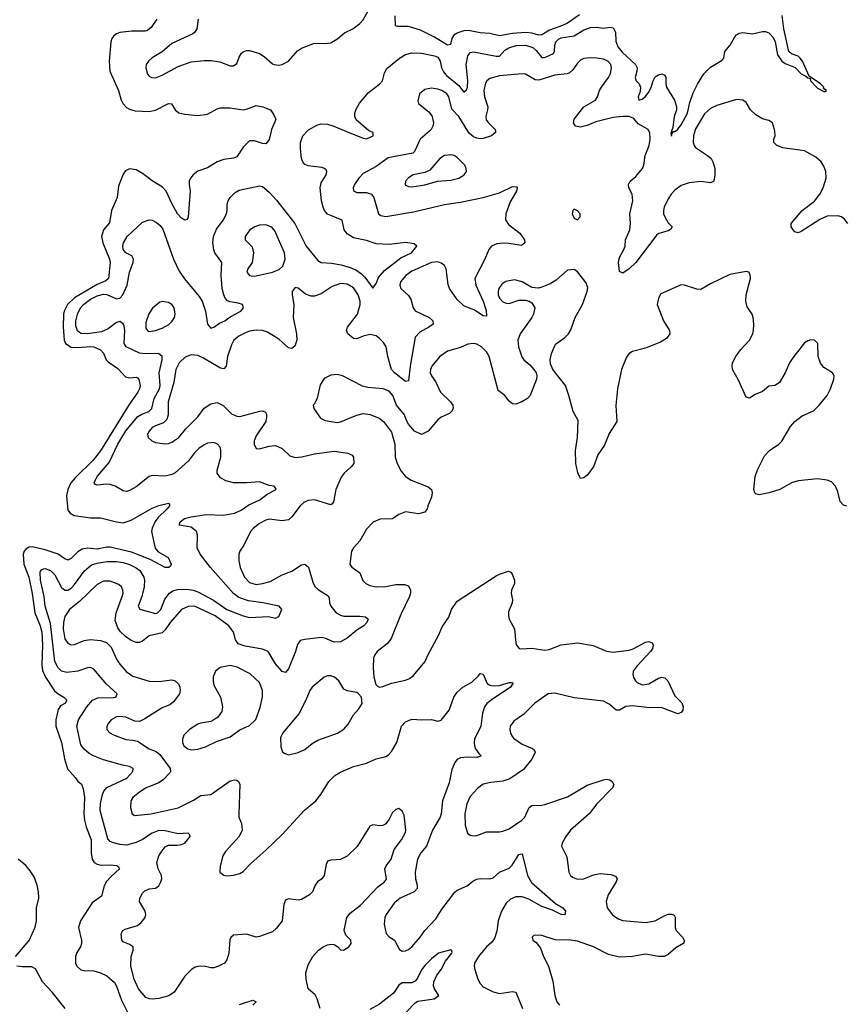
# Model space of a CAD drawing. Header units: inches. Extents: x 1603819 to 1745079, y 385938 to 533966.
# Tile 428 of 561: x 1704133 to 1709227, y 474616 to 480686. Entities that reach past the tile are written whole.
import ezdxf

# ---------------------------------------------------------------- set-up
doc = ezdxf.new("R2010")
doc.units = ezdxf.units.IN
doc.header["$MEASUREMENT"] = 0
doc.layers.add('B7407', color=7, linetype='Continuous')
doc.layers.add('B7408', color=7, linetype='Continuous')

msp = doc.modelspace()

# ---------------------------------------------------------------- linework, layer by layer
at = {"layer": 'B7407', "color": 5}
for points, elevation in [([(1705682.1, 480000), (1705670, 479948), (1705650, 479922), (1705630, 479922.7), (1705580.5, 479940.5), (1705550, 479940.5), (1705510, 479900.5), (1705470, 479841.7), (1705450, 479832.9), (1705390, 479824), (1705350, 479809.8), (1705290, 479773.6), (1705230, 479752.5), (1705200.8, 479730), (1705185.4, 479710), (1705177.8, 479690), (1705176.5, 479670), (1705183.6, 479630), (1705171.7, 479468.3), (1705164.9, 479455.1), (1705150.6, 479449.4), (1705130, 479463.5), (1705106.2, 479490), (1705070, 479553), (1705034.4, 479630), (1705013.2, 479653.2), (1704950, 479692.9), (1704890, 479738), (1704850, 479760.4), (1704810, 479767.8), (1704784.4, 479755.6), (1704770, 479733.2), (1704740.9, 479659.1), (1704734.3, 479590), (1704697.6, 479510), (1704686.2, 479433.8), (1704649.4, 479390), (1704635.8, 479350), (1704644, 479310), (1704686.5, 479210), (1704690.5, 479190), (1704679.8, 479090), (1704663.3, 479076.7), (1704610, 479053.8), (1704469.4, 478970.6), (1704427.6, 478930), (1704406, 478890), (1704401.9, 478870), (1704400.6, 478790), (1704406.9, 478710), (1704415.1, 478690), (1704450, 478667.7), (1704490, 478664.5), (1704570, 478672.3), (1704590, 478669), (1704630.6, 478650.6), (1704650, 478630.3), (1704666, 478590), (1704677.3, 478577.3), (1704736.6, 478536.6), (1704785.2, 478485.2), (1704810, 478477.7), (1704850, 478482.3), (1704858.2, 478478.2), (1704867.9, 478467.9), (1704874.2, 478430), (1704871.1, 478410), (1704860.8, 478390), (1704806.3, 478313.7), (1704630, 478027.4), (1704585.8, 477970), (1704475.9, 477864.1), (1704446.8, 477830), (1704429.4, 477790.6), (1704421.2, 477750), (1704430, 477661.6), (1704442.9, 477642.8), (1704469, 477629), (1704570, 477615.5), (1704630, 477614.8), (1704730, 477589.4), (1704770, 477585), (1704819, 477601), (1704950, 477674), (1704990, 477690.2), (1705050, 477704.7), (1705056.8, 477696.8), (1705055.5, 477690), (1705041.3, 477670), (1704984.3, 477615.7), (1704967, 477593), (1704948.1, 477551.9), (1704945.8, 477530), (1704968.6, 477428.6), (1704985.8, 477405.8), (1705048.4, 477370), (1705066.4, 477330), (1705063, 477317), (1705051.6, 477308.4), (1705028.7, 477308.7), (1704937.7, 477357.7), (1704822.5, 477402.5), (1704690, 477433.7), (1704670, 477434.1), (1704610, 477422.8), (1704550, 477427), (1704518.1, 477421.9), (1704490, 477405.2), (1704450, 477365), (1704430, 477353.8), (1704410, 477362.2), (1704370, 477391.7), (1704290, 477417.3), (1704210, 477435.5), (1704190, 477433.9), (1704170, 477422.8), (1704160.2, 477410), (1704153.9, 477390), (1704158.9, 477330), (1704188.6, 477250), (1704210, 477148.5), (1704226.3, 477030), (1704258.2, 476950), (1704268.8, 476910), (1704273.4, 476830), (1704268.6, 476710), (1704273.9, 476673.9), (1704291.7, 476631.7), (1704348, 476548), (1704370, 476529.1), (1704405.5, 476510), (1704423, 476490), (1704410.4, 476470), (1704384.5, 476455.6), (1704370, 476432.3), (1704355.3, 476370), (1704354.6, 476330), (1704390.8, 476230), (1704408.3, 476128.3), (1704426.6, 476066.6), (1704474.8, 476014.8), (1704490, 475990.7), (1704512.9, 475972.9), (1704523.7, 475943.7), (1704531.3, 475891.3), (1704527.3, 475790), (1704531, 475751), (1704541.6, 475710), (1704573.5, 475630), (1704572.9, 475550), (1704578.9, 475510), (1704590.8, 475490.8), (1704610, 475479.7), (1704634, 475474), (1704690, 475475.8), (1704731, 475471), (1704742.4, 475462.4), (1704748.2, 475450), (1704696.3, 475403.7), (1704668.2, 475371.8), (1704653.5, 475346.5), (1704637.8, 475282.2), (1704578.6, 475241.4), (1704507.2, 475130), (1704495.3, 475090), (1704512.6, 475010), (1704512.8, 474990), (1704507.2, 474970), (1704484.4, 474935.6), (1704476, 474910), (1704476.8, 474870), (1704485.2, 474850), (1704510, 474828.4), (1704530, 474823.5), (1704590, 474821.5), (1704630.6, 474810), (1704670, 474790.3), (1704715.9, 474750), (1704730, 474728.2), (1704760.9, 474640.9), (1704815.3, 474530)], 220), ([(1705984.6, 474590), (1705965.5, 474650), (1705953.1, 474673.1), (1705910, 474710.6), (1705898.5, 474770), (1705897.2, 474810), (1705910, 474859.8), (1705939.4, 474910), (1705973.4, 474950), (1706002.7, 474970), (1706030, 474981.6), (1706050, 474986.5), (1706070, 474984.1), (1706093.5, 474970), (1706110, 474951.1), (1706128.7, 474948.7), (1706162.3, 474970), (1706175.6, 474990), (1706173.7, 475010), (1706142.7, 475042.7), (1706132.5, 475070), (1706149.3, 475150.7), (1706170, 475176.8), (1706232.5, 475227.5), (1706339.7, 475340.3), (1706380.2, 475370), (1706392.7, 475387.3), (1706383.7, 475450), (1706390.6, 475469.4), (1706421.2, 475510), (1706440.5, 475570), (1706486.4, 475630), (1706510, 475675.3), (1706511.9, 475690), (1706501.6, 475781.6), (1706490, 475806), (1706470, 475822), (1706450, 475816), (1706430, 475797.3), (1706410, 475756.3), (1706390, 475728), (1706370, 475718), (1706350, 475715.5), (1706310, 475721.3), (1706290, 475714.9), (1706212.1, 475587.9), (1706150.9, 475529.1), (1706110, 475508.7), (1706050, 475504.4), (1706030, 475497.3), (1706022, 475478), (1706009.7, 475410), (1705995.6, 475390), (1705968.3, 475370), (1705954, 475350), (1705937.7, 475310), (1705919.7, 475290), (1705870, 475260.9), (1705850, 475257.4), (1705790, 475266.4), (1705770, 475258), (1705759.7, 475230), (1705749.8, 475130), (1705716, 475084), (1705690, 475061.7), (1705610, 475033.4), (1705590, 475030.3), (1705530, 475047.4), (1705450, 475042), (1705433.1, 475026.9), (1705427.2, 475012.8), (1705422.2, 474930), (1705410, 474890.7), (1705394, 474870), (1705357.2, 474850), (1705330, 474841.3), (1705310, 474840.3), (1705270, 474850.3), (1705230, 474847.9), (1705210, 474841.5), (1705190, 474828.9), (1705151, 474790), (1705085.4, 474690), (1705052.1, 474667.9), (1704990, 474650.3), (1704950, 474646.3), (1704930, 474649), (1704910, 474658.3), (1704865.8, 474710), (1704838.3, 474770), (1704817.7, 474850), (1704818.9, 474910), (1704832.6, 474950), (1704831.6, 474970), (1704810, 474984.6), (1704770, 475001), (1704762.8, 475010), (1704758.8, 475050), (1704767.3, 475070), (1704782, 475078), (1704857.9, 475102.1), (1704880.3, 475119.7), (1704905.8, 475150), (1704909.2, 475170), (1704905.8, 475190), (1704870.5, 475250), (1704873, 475270), (1704890, 475301.2), (1704904.4, 475315.6), (1704930, 475327.3), (1704970, 475331.1), (1704990, 475346), (1705003.2, 475370), (1705008.4, 475390), (1705007.3, 475410), (1704985.4, 475450), (1704977.3, 475490), (1704989.5, 475530), (1705010, 475562), (1705030, 475586.8), (1705050, 475595.9), (1705103, 475597), (1705130, 475601.1), (1705150, 475609.7), (1705183.8, 475650), (1705181.4, 475661.4), (1705171.3, 475671.3), (1705110, 475665.7), (1705030, 475685.6), (1704990, 475686.2), (1704948.3, 475671.7), (1704890, 475632.5), (1704850, 475613), (1704790, 475596.3), (1704750, 475600.2), (1704710, 475610.2), (1704690, 475619.7), (1704675.8, 475635.8), (1704628, 475810), (1704630, 475852.7), (1704642.9, 475910), (1704651.5, 475930), (1704670, 475951.3), (1704792.6, 476010), (1704830.2, 476050), (1704831.8, 476070), (1704810, 476081.6), (1704765.5, 476090), (1704650, 476123.9), (1704586.8, 476146.8), (1704561.5, 476161.5), (1704529.2, 476189.2), (1704510, 476214.9), (1704485.5, 476330), (1704495.2, 476370), (1704546, 476450), (1704581, 476490), (1704614.3, 476505.7), (1704713.3, 476506.7), (1704724.9, 476510), (1704732.4, 476530), (1704668.6, 476588.6), (1704590, 476681.5), (1704570, 476691.9), (1704550, 476690.9), (1704490, 476668.8), (1704422.1, 476662.1), (1704390, 476668.6), (1704369, 476690), (1704349.2, 476730), (1704322.8, 476962.8), (1704290.6, 477070), (1704283.7, 477130), (1704261.6, 477230), (1704259.4, 477280.6), (1704265.3, 477294.7), (1704279.5, 477300.5), (1704290, 477302), (1704322.6, 477290), (1704350, 477262.7), (1704390, 477184.6), (1704410, 477169.3), (1704430, 477169.4), (1704450, 477182.1), (1704470, 477204.5), (1704531.3, 477288.7), (1704575.5, 477324.5), (1704610, 477336.2), (1704670, 477345.4), (1704730, 477345.1), (1704770, 477339.1), (1704810, 477326.5), (1704850, 477306.7), (1704872.4, 477290), (1704897.6, 477250), (1704902.6, 477230), (1704898.9, 477190), (1704885.5, 477130), (1704862, 477070), (1704872.9, 477052.9), (1704970, 477025.4), (1704982.4, 477030), (1705001.6, 477050), (1705026.6, 477113.4), (1705055, 477150), (1705075.7, 477164.3), (1705106.1, 477173.9), (1705164.7, 477175.3), (1705201.3, 477170), (1705230, 477159.5), (1705327, 477107), (1705410, 477050), (1705510, 477010.7), (1705550, 477000.9), (1705666.7, 477006.7), (1705710, 476995.6), (1705730, 477006), (1705747.3, 477050), (1705731.3, 477070), (1705631.2, 477091.2), (1705543.1, 477103.1), (1705483.2, 477123.2), (1705450, 477148.7), (1705308.9, 477308.9), (1705245.8, 477390), (1705226.5, 477430), (1705229.1, 477509.1), (1705221.7, 477530), (1705190, 477558), (1705116, 477570), (1705122.4, 477590), (1705148.5, 477610), (1705190, 477621.8), (1705284.3, 477635.7), (1705388.3, 477631.7), (1705455.7, 477644.3), (1705497.6, 477662.4), (1705544.4, 477695.6), (1705613.2, 477726.8), (1705658.7, 477761.3), (1705710, 477787.6), (1705712.7, 477792.7), (1705702, 477810), (1705670, 477813.4), (1705610, 477838), (1705530, 477831.2), (1705450, 477831.1), (1705403.8, 477843.8), (1705370, 477862.6), (1705350.3, 477890), (1705349.1, 477909.1), (1705372.4, 477990), (1705373.1, 478033.1), (1705367.4, 478050), (1705352.4, 478070), (1705330, 478079.7), (1705290, 478074.6), (1705270, 478066), (1705237.5, 478042.5), (1705210, 478015.5), (1705172.5, 477967.5), (1705090, 477893.1), (1705070, 477882.7), (1705030, 477872.6), (1704950, 477876.5), (1704930, 477870.2), (1704850, 477806.3), (1704810, 477782.7), (1704790, 477778.3), (1704770, 477781.1), (1704722, 477810), (1704690, 477820.9), (1704670, 477823.1), (1704610, 477817.1), (1704600.7, 477820.7), (1704590.7, 477830), (1704598.9, 477850), (1704610.3, 477870), (1704684.8, 477955.2), (1704736.7, 478070), (1704787.7, 478152.3), (1704860.3, 478239.7), (1704885.1, 478254.9), (1704929, 478271), (1704946.2, 478290), (1704962.2, 478350), (1704993.4, 478410), (1704998.3, 478430), (1704992.8, 478510), (1705011.3, 478590), (1705011, 478610), (1704987.6, 478627.6), (1704905.3, 478625.3), (1704870.6, 478630.6), (1704788.9, 478668.9), (1704775.8, 478690), (1704781, 478770), (1704776.5, 478796.5), (1704770, 478812.2), (1704750, 478824.6), (1704730, 478818.5), (1704678.8, 478781.2), (1704637.2, 478762.8), (1704550, 478750.1), (1704510, 478750.9), (1704489, 478769), (1704479.4, 478799.4), (1704479, 478830), (1704489.1, 478870.9), (1704508.2, 478910), (1704526.5, 478930), (1704570, 478962.9), (1704610, 478984.3), (1704650, 478993.9), (1704670, 478991.1), (1704730, 478964.4), (1704750, 478969.8), (1704769.2, 478990.8), (1704794.5, 479050), (1704808.5, 479130), (1704832, 479190), (1704834.2, 479210), (1704823.6, 479230), (1704786.7, 479250), (1704770, 479268.9), (1704767.5, 479290), (1704772.2, 479310), (1704796, 479350), (1704890, 479438.5), (1704930, 479453), (1704950, 479449.7), (1704975.8, 479435.8), (1704997.7, 479417.7), (1705014.7, 479394.7), (1705081, 479210), (1705116.5, 479136.5), (1705149.4, 479089.4), (1705239.3, 478979.3), (1705257.7, 478950), (1705277, 478890), (1705289.8, 478810), (1705310, 478784.2), (1705330, 478789.7), (1705364.3, 478815.7), (1705397, 478830), (1705430, 478854.8), (1705496.5, 478890), (1705512.7, 478910), (1705505.5, 478930), (1705479.4, 478939.4), (1705430, 478946.5), (1705414, 478954), (1705399.7, 478970), (1705391.6, 478990), (1705381.4, 479030), (1705373.7, 479110), (1705377.8, 479190), (1705335.2, 479250), (1705328.5, 479268.5), (1705323.9, 479310), (1705327.3, 479350), (1705345.8, 479394.2), (1705387.7, 479450), (1705407.6, 479490), (1705412.2, 479512.2), (1705411.7, 479550), (1705417, 479570), (1705430.4, 479590), (1705460, 479620), (1705485.2, 479634.8), (1705610, 479662.3), (1705630, 479657.6), (1705670, 479623.8), (1705714.7, 479574.7), (1705829.2, 479430), (1705897.8, 479290), (1705970, 479201.3), (1705990, 479189.7), (1706054.8, 479185.2), (1706114.7, 479174.7), (1706170, 479158.5), (1706203.4, 479143.4), (1706239.7, 479119.7), (1706259.8, 479099.8), (1706310, 479032), (1706330, 479059.3), (1706343.6, 479096.4), (1706380.2, 479139.8), (1706482.3, 479217.7), (1706548.4, 479250), (1706581, 479290), (1706564, 479304), (1706512.9, 479312.9), (1706410, 479299.6), (1706330, 479304.7), (1706270, 479324.2), (1706190, 479341.4), (1706150, 479367.1), (1706133.2, 479390), (1706119.3, 479450), (1706030, 479488.3), (1706011, 479510), (1706002.1, 479530), (1705992.5, 479570), (1705984.1, 479650), (1705990, 479679.6), (1706021, 479730), (1706026, 479750), (1706020.7, 479760.7), (1706012.2, 479770), (1705995.8, 479775.8), (1705910, 479785.5), (1705890, 479794), (1705877.2, 479810), (1705869.4, 479830), (1705862.7, 479890), (1705863.9, 479930), (1705878.5, 479970), (1705904.9, 480000)], 240), ([(1706657.8, 480000), (1706601.5, 479950), (1706566.4, 479873.6), (1706555.8, 479864.2), (1706404.3, 479835.7), (1706330, 479781.8), (1706250, 479738.9), (1706223.1, 479710), (1706196.5, 479670), (1706189, 479650), (1706190.4, 479630.4), (1706210, 479621.5), (1706270, 479621.7), (1706302, 479610), (1706315.2, 479590), (1706344.2, 479490), (1706359.2, 479479.2), (1706390, 479473.8), (1706558.9, 479501.1), (1706750, 479546), (1706850, 479561.5), (1706989, 479591), (1707090, 479618.5), (1707170, 479657.4), (1707195.4, 479655.4), (1707199.3, 479650), (1707194.6, 479630), (1707156.4, 479563.6), (1707129, 479490), (1707127.6, 479452.4), (1707144.6, 479424.6), (1707214.6, 479370), (1707243.1, 479330), (1707246, 479310), (1707226.4, 479293.6), (1707146.9, 479306.9), (1707110, 479309.3), (1707074.5, 479305.5), (1707039.6, 479290), (1707023.2, 479270), (1706998.8, 479210), (1706938, 479090), (1706943.3, 479050), (1706988.8, 478950), (1707007.3, 478892.7), (1707010, 478858), (1706990, 478859.8), (1706935.5, 478895.5), (1706870, 478922.9), (1706830, 478961), (1706781.7, 479030), (1706773.9, 479054), (1706761.4, 479150), (1706750.6, 479170), (1706730, 479185.6), (1706710, 479193), (1706670, 479189.3), (1706550, 479135.7), (1706513, 479110), (1706480.7, 479070), (1706476.1, 479050), (1706482.3, 479030), (1706530, 478986.7), (1706542.6, 478962.6), (1706557.3, 478910), (1706570.9, 478890.9), (1706657, 478850), (1706679.5, 478830), (1706680.3, 478810), (1706654.4, 478790), (1706599.8, 478760.2), (1706571.1, 478730), (1706539.8, 478550), (1706530, 478459), (1706510, 478455.4), (1706441.8, 478510), (1706424.8, 478530), (1706401.7, 478610), (1706390.6, 478670), (1706375.1, 478695.1), (1706350, 478720.9), (1706330, 478736.4), (1706290, 478744.6), (1706250, 478735.5), (1706210, 478719.1), (1706190, 478721.1), (1706155.8, 478750), (1706147.2, 478770), (1706152.4, 478790), (1706214, 478870), (1706230.5, 478930), (1706231.1, 478950), (1706219.6, 478990), (1706190, 479034.1), (1706150, 479056.6), (1706110, 479059.6), (1706058.4, 479041.6), (1705990, 478996.8), (1705950, 478981.8), (1705930, 478981.5), (1705895, 478995.1), (1705850, 479031.8), (1705830, 479035.1), (1705813, 479010), (1705812.7, 478990), (1705821.5, 478930), (1705817.8, 478850), (1705839.7, 478750), (1705839.8, 478710), (1705827.5, 478672.5), (1705810, 478659.1), (1705790, 478663.1), (1705730, 478716.3), (1705659.4, 478759.4), (1705630, 478771.1), (1705590, 478772.6), (1705550, 478766.1), (1705523.9, 478756.1), (1705484, 478736), (1705452.2, 478710), (1705437.4, 478682.6), (1705414, 478610), (1705405.3, 478550), (1705390, 478533.3), (1705370, 478538.5), (1705261.8, 478601.8), (1705230, 478615), (1705190, 478620.2), (1705153.5, 478606.5), (1705115, 478570), (1705094, 478530), (1705083.3, 478450), (1705047.9, 478330), (1705047.5, 478250), (1705038.8, 478221.2), (1705019.1, 478200.9), (1704970, 478183.1), (1704950, 478171.1), (1704930.5, 478150), (1704920.7, 478130), (1704924, 478110), (1704947.3, 478090), (1704970, 478080.3), (1705030, 478071.7), (1705050, 478073.4), (1705070, 478081.7), (1705112.6, 478110), (1705156.5, 478163.5), (1705230, 478237), (1705270, 478291.6), (1705310, 478318.5), (1705350, 478325.2), (1705387.5, 478307.5), (1705437.1, 478257.1), (1705470, 478241.2), (1705490, 478239.7), (1705612.8, 478272.8), (1705630, 478274.6), (1705647.1, 478267.1), (1705653.6, 478253.6), (1705654.8, 478234.8), (1705648.9, 478210), (1705590, 478121.6), (1705577.3, 478090), (1705577.4, 478070), (1705590, 478043.1), (1705610, 478039.6), (1705670, 478057.8), (1705710, 478060.2), (1705750, 478041.7), (1705798.2, 477998.2), (1705830, 477987.6), (1705872, 477992), (1705950, 478010.2), (1706070, 478026.6), (1706154.7, 478014.7), (1706181.6, 478001.6), (1706190.3, 477990), (1706191.5, 477950), (1706176.5, 477930), (1706132.8, 477890), (1706114.8, 477865.2), (1706080.2, 477790), (1706066.9, 477713.1), (1706059.4, 477700.6), (1706050, 477694.7), (1705950, 477726.6), (1705910, 477722.5), (1705884.9, 477710), (1705862, 477690), (1705810, 477621.3), (1705790, 477603.1), (1705750, 477596.2), (1705670, 477605.8), (1705650, 477600.3), (1705610, 477579.3), (1705571.4, 477550), (1705554.2, 477530), (1705514.2, 477445.8), (1705490.3, 477410), (1705483.1, 477390), (1705482.8, 477350), (1705492, 477308), (1705517.2, 477250), (1705550, 477216.9), (1705590, 477203.7), (1705630, 477209.5), (1705676.7, 477223.3), (1705750, 477263.2), (1705810, 477285.5), (1705870, 477324.9), (1705890, 477328.4), (1705911.8, 477310), (1705938.8, 477218.8), (1705951.5, 477191.5), (1705972.6, 477172.6), (1706034.2, 477134.2), (1706040, 477120), (1706042.3, 477090), (1706051, 477070), (1706084.1, 477030), (1706110, 477014.1), (1706130, 477008.8), (1706228.9, 477008.9), (1706264.4, 477004.4), (1706280.5, 476990), (1706272.4, 476970), (1706254.4, 476950), (1706210, 476922.6), (1706150, 476872.1), (1706110, 476851), (1706070, 476848.9), (1706014, 476874), (1705990, 476877.5), (1705890, 476865.6), (1705862.3, 476857.7), (1705845.4, 476834.6), (1705833, 476790), (1705790, 476684.5), (1705770, 476661.3), (1705750, 476668), (1705710, 476714.8), (1705663.1, 476790), (1705630, 476806), (1705522.8, 476822.8), (1705478.8, 476838.8), (1705462.6, 476862.6), (1705449.8, 476910), (1705421.1, 476950), (1705337.6, 477010), (1705210, 477071.1), (1705170, 477069), (1705130, 477049.8), (1705060.7, 476970), (1705030, 476925.2), (1705010, 476906.8), (1704930, 476887.2), (1704890, 476854.2), (1704870, 476847.1), (1704850, 476847.2), (1704818.8, 476858.8), (1704783.8, 476883.8), (1704753, 476913), (1704736.8, 476936.8), (1704721.9, 476981.9), (1704726.4, 477030), (1704764.2, 477130), (1704769.8, 477150), (1704768.6, 477170), (1704759.7, 477190), (1704744, 477204), (1704690, 477223.8), (1704650, 477223.7), (1704610, 477203.5), (1704501.8, 477098.2), (1704439.6, 477050), (1704410, 477006), (1704401.9, 476970), (1704400.7, 476930), (1704410, 476868.8), (1704430, 476841.7), (1704450, 476831.8), (1704470, 476833.4), (1704530, 476859.1), (1704570, 476864.9), (1704630, 476859), (1704666.7, 476846.7), (1704697, 476817), (1704730, 476743.8), (1704750, 476712.2), (1704788, 476668), (1704830, 476637.8), (1704930, 476607.9), (1704990, 476606.4), (1705070, 476615.9), (1705090.4, 476610), (1705110.9, 476590.9), (1705120.3, 476570), (1705122.3, 476550), (1705117.4, 476530), (1705079.8, 476480.2), (1705058.9, 476461.1), (1705010, 476442.5), (1704904.4, 476375.6), (1704870, 476359.4), (1704841.4, 476361.4), (1704786.8, 476386.8), (1704750, 476390.5), (1704730, 476387.8), (1704697, 476370), (1704680.3, 476350), (1704670.4, 476330), (1704670.4, 476310), (1704688, 476290), (1704710, 476277.4), (1704787.6, 476247.6), (1704830, 476245), (1704858, 476238), (1704930, 476190.2), (1704974.4, 476174.4), (1704996.5, 476156.5), (1705059.7, 476070), (1705061.1, 476050), (1705057.1, 476042.9), (1705018.7, 476001.3), (1704990, 475981.8), (1704912.2, 475950), (1704870, 475924.4), (1704828.9, 475890), (1704817.4, 475870), (1704814.9, 475830), (1704826, 475790), (1704840.6, 475780.6), (1704942, 475790), (1705110, 475827.2), (1705204.8, 475875.2), (1705250, 475903.6), (1705310, 475909), (1705430, 475994), (1705459.6, 475999.6), (1705470, 475998.4), (1705480.5, 475990), (1705490.3, 475970), (1705482.6, 475790), (1705484.2, 475770), (1705500.3, 475730), (1705503.1, 475690), (1705486, 475650), (1705401.6, 475558.4), (1705383.7, 475530), (1705367.9, 475467.9), (1705366.8, 475430), (1705390, 475410.8), (1705410, 475408), (1705450, 475410.8), (1705490, 475422), (1705510, 475433.4), (1705556.6, 475483.4), (1705650, 475566), (1705750, 475663.1), (1705887.5, 475812.5), (1705958.9, 475870), (1705989.7, 475910), (1706037.4, 475990), (1706074.5, 476025.5), (1706110, 476046.3), (1706190, 476081.8), (1706270, 476102.3), (1706330, 476128.8), (1706390, 476142.6), (1706406.6, 476153.4), (1706424.7, 476175.3), (1706457.2, 476230), (1706485.6, 476330), (1706510, 476356.4), (1706550, 476374), (1706611.3, 476368.7), (1706670, 476372), (1706710, 476362), (1706730, 476367), (1706780.4, 476430), (1706808.8, 476510), (1706830, 476540.3), (1706864.2, 476570), (1706919, 476601), (1706960.1, 476639.9), (1706970, 476656), (1706990, 476651.3), (1707014, 476594), (1707030, 476582.4), (1707050, 476578.9), (1707090, 476581.5), (1707150, 476599.5), (1707170, 476598.8), (1707173.1, 476593.1), (1707157.6, 476570), (1707044.5, 476495.5), (1707011.4, 476470), (1706997.6, 476450), (1706984.2, 476410), (1706974.3, 476330), (1706936.8, 476250), (1706933.8, 476230), (1706935, 476210), (1706942.5, 476190), (1706961.7, 476161.7), (1706975.3, 476150), (1706974, 476146), (1706950, 476137.6), (1706890, 476140.2), (1706850, 476134.8), (1706830, 476124.2), (1706813.9, 476106.1), (1706797, 476063), (1706779.1, 475980.9), (1706739.2, 475870), (1706730.9, 475790), (1706724.7, 475770), (1706677.3, 475690), (1706639.7, 475590), (1706604.7, 475550), (1706583.5, 475510), (1706569.2, 475430), (1706572.7, 475390), (1706583, 475350), (1706581.6, 475330), (1706564.6, 475310), (1706476.9, 475270), (1706440.3, 475239.7), (1706392.1, 475170), (1706383.8, 475150), (1706379.3, 475110), (1706392.4, 475052.4), (1706410, 475032.4), (1706442, 475010), (1706472.7, 474952.7), (1706490, 474943.8), (1706510, 474944.9), (1706530, 474954), (1706550, 474970.4), (1706601.5, 475030), (1706629.1, 475070.9), (1706697.6, 475142.4), (1706736.7, 475203.4), (1706813.6, 475306.4), (1706830, 475319), (1706890, 475345.2), (1706924.8, 475375.2), (1706950, 475387.6), (1706970, 475391.2), (1707030, 475389.3), (1707050, 475395.2), (1707089.9, 475430.1), (1707150, 475455.2), (1707167.1, 475472.8), (1707210, 475538.4), (1707230, 475544), (1707263.5, 475410), (1707287.2, 475367.2), (1707436.1, 475236.1), (1707480.7, 475210), (1707497.1, 475190), (1707493.1, 475166.9), (1707470, 475168.4), (1707415.8, 475195.8), (1707350, 475218.6), (1707270, 475264.8), (1707230, 475278.4), (1707190, 475277.4), (1707157.2, 475262.8), (1707130, 475238.3), (1707102.3, 475190), (1707081.9, 475130), (1707074.1, 475065.9), (1707058.2, 475021.8), (1707041.7, 474998.3), (1707010, 474969.7), (1706959.6, 474910), (1706935.6, 474870), (1706933.1, 474850), (1706937.4, 474830), (1706957.2, 474770), (1706970, 474744.2), (1706990, 474722.8), (1707050, 474691.9), (1707090, 474682.7), (1707170, 474694.6), (1707191.3, 474691.3), (1707231.5, 474590)], 260), ([(1706142.5, 480000), (1706250, 479955.8), (1706270, 479952.6), (1706310.5, 479970), (1706310.7, 479990), (1706288.2, 480000)], 240), ([(1707064.5, 480000), (1707064.9, 479990), (1707040.5, 479970), (1706990, 479953.8), (1706970, 479951.4), (1706950, 479955.2), (1706930, 479964.2), (1706905, 479985), (1706895.7, 480000)], 260), ([(1708293.2, 480000), (1708285.1, 479970), (1708283.5, 479930), (1708289.1, 479910), (1708298.7, 479898.7), (1708372.4, 479850), (1708394, 479830), (1708405.7, 479810), (1708416.9, 479770), (1708417.2, 479730), (1708410.3, 479690), (1708390, 479681.4), (1708330, 479688.7), (1708259.9, 479680.1), (1708210, 479664), (1708170, 479635.1), (1708147.1, 479610), (1708130, 479581.6), (1708104.7, 479530), (1708100.3, 479510), (1708101.1, 479490), (1708108.7, 479470), (1708130, 479434.9), (1708153.4, 479410), (1708145.1, 479394.9), (1708130, 479385.3), (1708071.8, 479368.2), (1708060.3, 479359.7), (1707930, 479189.6), (1707890, 479149.7), (1707850, 479123.7), (1707830, 479134), (1707822.8, 479190), (1707830, 479219.3), (1707857.2, 479270), (1707864, 479290), (1707865.7, 479330), (1707892.3, 479390), (1707897.5, 479430), (1707893.2, 479490), (1707911.2, 479570), (1707906.8, 479610), (1707887.1, 479650), (1707884.4, 479670), (1707895.8, 479690), (1707930, 479719.6), (1707970.8, 479770), (1707978.7, 479790), (1707987.1, 479850), (1708011.8, 479910), (1708018.2, 479950), (1708016.9, 479990), (1708011.2, 480000)], 260), ([(1708150.8, 480000), (1708145.3, 479985.3), (1708150, 479969.2), (1708153.8, 479986.2), (1708162.6, 479997.4), (1708170, 479996.4), (1708175, 480000)], 240), ([(1709237, 479430), (1709217.2, 479457.3), (1709197.2, 479470), (1709176.3, 479476.3), (1709110, 479474.4), (1709064.8, 479455.2), (1708950, 479380.7), (1708930, 479372), (1708910, 479378), (1708899.5, 479390), (1708887.6, 479410), (1708887, 479430), (1708955.1, 479510), (1709032.3, 479567.7), (1709064, 479610), (1709084, 479650), (1709103.1, 479710), (1709100.5, 479750), (1709090, 479784), (1709072, 479810), (1709038.8, 479838.8), (1708970, 479878.4), (1708835.9, 479895.9), (1708799, 479910), (1708781.2, 479930), (1708781.2, 479950), (1708789, 479970), (1708786.1, 480000)], 260), ([(1709230, 477686), (1709210, 477693.2), (1709190, 477715.3), (1709174.9, 477774.9), (1709160.7, 477810), (1709136, 477836), (1709110, 477847.8), (1709050, 477854.5), (1708930, 477842.9), (1708890, 477831.8), (1708818, 477790), (1708752, 477770), (1708690, 477757.2), (1708670, 477762), (1708664, 477770), (1708657.2, 477790), (1708666.6, 477870), (1708679.5, 477910), (1708722.5, 477997.5), (1708754, 478030), (1708810.8, 478069.2), (1708830, 478088.4), (1708882.6, 478177.4), (1708910, 478208.4), (1708955.5, 478244.5), (1709024.4, 478275.6), (1709060.5, 478310), (1709109.7, 478370), (1709130, 478410.8), (1709150.7, 478469.3), (1709153.3, 478490), (1709142.9, 478510), (1709090, 478542.4), (1709068.8, 478568.8), (1709054.3, 478610), (1709051.5, 478690), (1709030.9, 478710.9), (1709007.5, 478712.5), (1708990, 478707.3), (1708970, 478694), (1708898.4, 478601.6), (1708877, 478570), (1708851.5, 478508.5), (1708816.3, 478450), (1708790, 478432), (1708750, 478426), (1708710, 478393.2), (1708665.3, 478374.7), (1708630, 478352.7), (1708610, 478359), (1708563.3, 478463.3), (1708526, 478530), (1708523.7, 478550), (1708526.6, 478570), (1708547.6, 478610), (1708575.6, 478650), (1708631.5, 478710), (1708650.9, 478749.1), (1708655.4, 478770), (1708658.3, 478810), (1708654.3, 478850), (1708647.6, 478870), (1708616.9, 478916.9), (1708608.5, 478950), (1708611.1, 478990), (1708637, 479090), (1708635.1, 479115.1), (1708626, 479130), (1708610, 479133.2), (1708510, 479114.5), (1708390, 479057.6), (1708330, 479023.6), (1708305.3, 479025.3), (1708230, 479049.6), (1708210, 479051.6), (1708084.5, 478995.5), (1708070.5, 478969.5), (1708062, 478930), (1708101.3, 478830), (1708138.4, 478770), (1708139.3, 478750), (1708118.7, 478721.3), (1708082.5, 478697.5), (1707990, 478661.3), (1707910, 478640.7), (1707890, 478629.3), (1707873.3, 478606.7), (1707842.6, 478530), (1707817.4, 478410), (1707807.1, 478307.1), (1707813, 478210), (1707764.9, 478135.1), (1707736.2, 478063.8), (1707695.8, 478004.2), (1707670, 477928.7), (1707630, 477879), (1707610, 477862), (1707590, 477858), (1707585.6, 477865.6), (1707572.9, 477892.9), (1707560.9, 477950), (1707558, 478030), (1707569.8, 478110), (1707574.2, 478214.2), (1707543.6, 478270), (1707517.7, 478370), (1707496.3, 478430), (1707419.5, 478530), (1707404.2, 478564.2), (1707401.6, 478590), (1707411.3, 478628.7), (1707434.7, 478685.3), (1707493, 478727), (1707515.6, 478750), (1707530, 478774), (1707556.8, 478850), (1707600.9, 478930), (1707629.8, 479010), (1707633.4, 479033.4), (1707623.5, 479063.5), (1707570, 479132.3), (1707550, 479147), (1707510, 479142), (1707439.7, 479080.3), (1707402, 479058), (1707350, 479036.3), (1707330, 479031.3), (1707290, 479035.6), (1707229.3, 479070), (1707182.6, 479082.6), (1707128.4, 479071.6), (1707104.6, 479055.4), (1707085.8, 479030), (1707080.7, 479010), (1707082.3, 478990), (1707090, 478968.9), (1707110, 478946), (1707130, 478937.8), (1707150, 478936.5), (1707210, 478957.7), (1707250, 478958), (1707271.8, 478951.8), (1707290, 478940.5), (1707306.7, 478910), (1707299.6, 478870), (1707290.2, 478850), (1707218, 478750), (1707203.2, 478710), (1707206.3, 478670), (1707227.6, 478607.6), (1707240.3, 478590), (1707277.8, 478557.8), (1707302, 478530), (1707316.3, 478510), (1707320.5, 478490), (1707318.4, 478470), (1707278.7, 478370), (1707263, 478350), (1707227.3, 478330), (1707190, 478316.3), (1707170, 478318.4), (1707150, 478334.5), (1707122.9, 478370), (1707081.1, 478401.1), (1707026.6, 478610), (1707010, 478637.6), (1706978, 478670), (1706950, 478686), (1706930, 478690.8), (1706894.5, 478685.5), (1706850, 478664.5), (1706770, 478642.2), (1706721.3, 478610), (1706673, 478550), (1706665, 478530), (1706663.2, 478510), (1706671.4, 478490), (1706694.8, 478454.8), (1706725.3, 478390), (1706787.9, 478330), (1706801.5, 478310), (1706804.6, 478290), (1706794, 478270), (1706781.1, 478258.9), (1706730, 478235.1), (1706710, 478219.7), (1706650, 478149.3), (1706610, 478129.3), (1706565.2, 478150), (1706530, 478193.2), (1706515.8, 478215.8), (1706504, 478250), (1706455.3, 478310), (1706432.2, 478370), (1706410, 478396.8), (1706373.2, 478410), (1706278.7, 478418.7), (1706246.3, 478426.3), (1706122, 478490), (1706090, 478499.3), (1706050, 478495.1), (1706010, 478475.1), (1705984.2, 478435.8), (1705966.4, 478353.6), (1705950, 478318), (1705942, 478310), (1705944.7, 478290), (1705987.3, 478230), (1706016, 478216), (1706090, 478202.3), (1706110, 478206), (1706211.5, 478248.5), (1706250, 478258.5), (1706293.2, 478253.2), (1706348, 478230), (1706374.4, 478210), (1706423.4, 478143.4), (1706444.9, 478070), (1706446, 477990), (1706458.3, 477950), (1706482.9, 477902.9), (1706510.9, 477870.9), (1706546.4, 477846.4), (1706650, 477805.3), (1706670.4, 477790), (1706674, 477770), (1706670, 477742), (1706647.7, 477690), (1706644, 477670), (1706630, 477649.3), (1706590, 477640.5), (1706510, 477652), (1706470, 477636.1), (1706430, 477609.8), (1706353.9, 477606.1), (1706311.3, 477588.7), (1706270, 477546), (1706230, 477473.3), (1706189.2, 477430.8), (1706178, 477410), (1706166.7, 477330), (1706180.5, 477310), (1706230, 477274.9), (1706248.2, 477228.2), (1706265.5, 477210), (1706290, 477198.3), (1706330, 477189.2), (1706390, 477192.4), (1706450, 477205), (1706504.5, 477204.5), (1706530, 477195.8), (1706541.3, 477170), (1706541.8, 477150), (1706535.8, 477130), (1706481, 477019), (1706422.4, 476870), (1706399.2, 476840.8), (1706335.8, 476790), (1706321.3, 476770), (1706314, 476750), (1706310.3, 476690), (1706315.6, 476635.6), (1706328, 476588), (1706338, 476578), (1706350, 476571), (1706370, 476574.8), (1706425.1, 476594.9), (1706510, 476613.1), (1706535.8, 476624.2), (1706558.6, 476641.4), (1706631.7, 476728.3), (1706650, 476772.7), (1706714, 476890), (1706736.6, 476943.4), (1706777.4, 477002.6), (1706795.1, 477050), (1706830, 477101.6), (1707070, 477256.4), (1707090, 477268), (1707145.4, 477285.4), (1707159.1, 477279.1), (1707167.9, 477267.9), (1707183, 477230), (1707181.6, 477210), (1707163.8, 477170), (1707161.6, 477150), (1707170.4, 477110), (1707167, 477090), (1707145.4, 477034.6), (1707145.5, 477010), (1707150.3, 476990), (1707183.1, 476930), (1707190, 476844.7), (1707194.9, 476830), (1707210.4, 476810.3), (1707227.7, 476807.7), (1707290, 476811.9), (1707370, 476799), (1707396.4, 476803.5), (1707470, 476831.8), (1707570, 476844.9), (1707666.9, 476826.9), (1707750, 476792.2), (1707790, 476787.2), (1707890, 476798.3), (1707913.7, 476806.3), (1707990, 476848), (1708010, 476853), (1708030, 476844.7), (1708036.3, 476830), (1708032.7, 476810), (1708021.3, 476790), (1707938.1, 476701.9), (1707914.7, 476670), (1707911.2, 476650), (1707915.9, 476630), (1707927.2, 476610), (1707939.3, 476599.3), (1707970, 476584.6), (1708010, 476591.3), (1708070, 476626.7), (1708090, 476632.4), (1708110, 476627.7), (1708127.7, 476610), (1708170, 476518), (1708213.7, 476473.7), (1708222, 476450), (1708219.1, 476430), (1708210, 476414), (1708190, 476407.3), (1708085.7, 476445.7), (1708016.3, 476443.7), (1707910, 476456.5), (1707868.4, 476451.6), (1707830, 476428.2), (1707810, 476429.7), (1707765.7, 476465.7), (1707730, 476483.7), (1707550, 476506.2), (1707430, 476533.9), (1707390, 476529.8), (1707307.2, 476472.8), (1707238.5, 476401.5), (1707178.3, 476361.7), (1707156.4, 476330), (1707154, 476310), (1707158, 476290), (1707165.7, 476270), (1707176.7, 476256.7), (1707230, 476219.1), (1707292.9, 476192.9), (1707303.7, 476183.7), (1707310.2, 476170), (1707290, 476128), (1707237.4, 476062.6), (1707154.4, 476005.6), (1707110, 475990.8), (1707037.1, 475982.9), (1706990, 475972.6), (1706953.8, 475946.2), (1706910, 475896.9), (1706888.3, 475851.7), (1706875.7, 475790), (1706879.2, 475719.2), (1706891.7, 475671.7), (1706910, 475658.4), (1706930, 475653.7), (1706950, 475655.8), (1707010, 475679.5), (1707090, 475678.7), (1707110, 475682.6), (1707150, 475698.3), (1707228.5, 475750), (1707246.8, 475770), (1707272, 475828), (1707290, 475842), (1707350, 475843.5), (1707370, 475848.3), (1707510, 475895.4), (1707630, 475967.2), (1707730, 475999.6), (1707750, 476003.1), (1707770, 475998.7), (1707784.9, 475990), (1707795.5, 475970), (1707786, 475950), (1707690, 475851.1), (1707642.4, 475790), (1707528.4, 475690), (1707497.8, 475650), (1707476.5, 475610), (1707472.4, 475590), (1707505.4, 475525.4), (1707517.3, 475430), (1707527.6, 475410), (1707539.3, 475399.3), (1707570, 475386.2), (1707610, 475389.3), (1707670, 475412.9), (1707710, 475421.1), (1707775.8, 475415.8), (1707805.8, 475405.8), (1707815.8, 475390), (1707809, 475370), (1707758.9, 475290), (1707747.7, 475250), (1707754.4, 475210), (1707787, 475167), (1707822.1, 475142.1), (1707850, 475131.3), (1707990, 475119.1), (1708050, 475131), (1708110, 475163.6), (1708130, 475171.6), (1708152.3, 475172.3), (1708165.8, 475165.8), (1708173.7, 475153.7), (1708173.1, 475090), (1708179.5, 475070), (1708217.3, 475030), (1708227.3, 475010), (1708227.1, 474992.9), (1708177.3, 474962.7), (1708130, 474923), (1708104.7, 474910), (1708070.2, 474909.8), (1707990, 474924.2), (1707910, 474911), (1707830, 474906.5), (1707762.6, 474922.6), (1707670, 474969.2), (1707570, 475005.3), (1707528.1, 475011.9), (1707433.8, 475013.8), (1707350, 475040.7), (1707310, 475042.7), (1707301.1, 475038.9), (1707291, 475030), (1707296, 475010), (1707315.6, 474995.6), (1707342, 474962), (1707361.3, 474910), (1707391.3, 474851.3), (1707418.3, 474758.3), (1707431.6, 474670), (1707444.2, 474630), (1707459.5, 474610)], 280), ([(1704106.8, 474910), (1704190.5, 475009.5), (1704228.1, 475091.9), (1704236.7, 475130), (1704235.4, 475210), (1704249.9, 475270.1), (1704249.2, 475310), (1704241, 475350), (1704220.9, 475400.9), (1704198.1, 475438.1), (1704170, 475472.2), (1704122.7, 475510)], 220), ([(1706516.6, 474570), (1706570, 474624), (1706586.1, 474634), (1706687.3, 474650), (1706715.5, 474670), (1706688.9, 474710), (1706683.9, 474730), (1706685.5, 474754.5), (1706704.4, 474795.6), (1706730, 474829.7), (1706758, 474882), (1706796.3, 474930), (1706797.3, 474937.3), (1706794, 474950), (1706790.6, 474950.6), (1706714.5, 474930), (1706670, 474895.2), (1706630, 474854.7), (1706610, 474828.9), (1706584.2, 474775.8), (1706570, 474757.3), (1706550, 474747.2), (1706490, 474746.9), (1706470, 474734.3), (1706436.3, 474683.7), (1706350, 474617.1), (1706290, 474582.9)], 240), ([(1704411.9, 474590), (1704332.1, 474690), (1704273.3, 474753.3), (1704230, 474834.7), (1704207.4, 474847.4), (1704150, 474846), (1704114, 474850)], 220), ([(1705486.4, 474613.6), (1705570, 474641.3), (1705590.7, 474630), (1705570.2, 474609.8)], 220)]:
    msp.add_lwpolyline(points, dxfattribs=dict(at, elevation=elevation))
for points, elevation in [([(1706790, 479853.8), (1706751.2, 479848.8), (1706722, 479830), (1706661.4, 479758.6), (1706630, 479743.5), (1706558.8, 479730), (1706528.2, 479711.8), (1706510.5, 479690), (1706509.1, 479669.1), (1706530, 479657.1), (1706550, 479655.3), (1706630, 479667.9), (1706708.7, 479691.3), (1706790, 479696.3), (1706839.6, 479710), (1706871.6, 479730), (1706885.6, 479750), (1706884.7, 479770), (1706876.3, 479790), (1706830, 479836.9), (1706810, 479849.7)], 280), ([(1707550, 479518), (1707542, 479510), (1707538, 479490), (1707550, 479462), (1707570, 479452), (1707588, 479470), (1707588, 479490), (1707570, 479508)], 280), ([(1705650, 479421), (1705610, 479419.3), (1705581.6, 479410), (1705550.4, 479390), (1705521.3, 479350), (1705523, 479330), (1705565.1, 479285.1), (1705573.1, 479250), (1705564.9, 479190), (1705538.4, 479150), (1705532.7, 479130), (1705550, 479108.9), (1705570, 479105.2), (1705590, 479107.9), (1705690, 479130.2), (1705732.9, 479147.1), (1705753.7, 479166.3), (1705769.8, 479210), (1705764.8, 479250), (1705704.7, 479384.7), (1705687.3, 479407.3)], 260), ([(1705010.3, 478949.7), (1704995.9, 478944.1), (1704952.1, 478907.9), (1704927.8, 478872.2), (1704910, 478819), (1704910, 478784), (1704919.3, 478770), (1704930, 478764.4), (1704970, 478769.1), (1705010, 478783.6), (1705051.9, 478808.1), (1705073.3, 478826.7), (1705086.6, 478850), (1705091.6, 478871.6), (1705084.2, 478910), (1705070, 478929.7), (1705050, 478942.7)], 260), ([(1705430, 476703.7), (1705368.6, 476691.4), (1705340.3, 476670), (1705325.4, 476634.6), (1705324.9, 476604.9), (1705330, 476583.8), (1705370.4, 476509.6), (1705383.1, 476450), (1705378.2, 476421.8), (1705353.4, 476386.6), (1705330.2, 476369.8), (1705310, 476359.7), (1705250, 476349.5), (1705230, 476342), (1705179.1, 476310), (1705144.2, 476275.8), (1705135.3, 476250), (1705136.5, 476230), (1705144.2, 476210), (1705168, 476190), (1705190, 476185.2), (1705230, 476188.9), (1705277, 476203), (1705344.9, 476235.1), (1705430, 476265.7), (1705490, 476308.7), (1705550, 476335.5), (1705588, 476372), (1705615.2, 476444.8), (1705628.9, 476511.1), (1705628.8, 476550), (1705610, 476598.7), (1705552.8, 476652.8), (1705473.5, 476693.5)], 280), ([(1706050, 476641.2), (1706030, 476640.8), (1706010, 476632.1), (1705934.7, 476570), (1705920.6, 476550), (1705896.3, 476490), (1705852.6, 476407.4), (1705755.5, 476290), (1705739.3, 476260.7), (1705743.1, 476203.1), (1705753.2, 476173.2), (1705763, 476163), (1705790, 476153.4), (1705850, 476168.4), (1705890, 476186.4), (1705935.9, 476224.1), (1705970, 476244.2), (1706091.9, 476288.1), (1706130, 476312.7), (1706157.4, 476342.6), (1706190, 476400.7), (1706223.3, 476436.7), (1706244, 476470), (1706239, 476510), (1706221.2, 476530), (1706210, 476538), (1706150, 476547.6), (1706130, 476558), (1706100.4, 476610), (1706072.9, 476632.9)], 280)]:
    msp.add_lwpolyline(points, close=True, dxfattribs=dict(at, elevation=elevation))
at = {"layer": 'B7408', "color": 5}
for points, elevation in [([(1705233, 480690), (1705223.5, 480630), (1705212.8, 480610), (1705200.5, 480599.5), (1705070, 480539.4), (1705010, 480488.9), (1704948.6, 480451.4), (1704926.5, 480430), (1704912.8, 480410), (1704909.2, 480390), (1704920.8, 480350), (1704930, 480338), (1704944.9, 480330), (1704970, 480328.5), (1705010, 480344.2), (1705110, 480398.6), (1705190, 480427.2), (1705270, 480435.5), (1705314.9, 480434.9), (1705366.4, 480426.4), (1705430, 480402), (1705450, 480401.6), (1705470, 480417.3), (1705484.4, 480455.6), (1705500.4, 480479.6), (1705510, 480488.8), (1705530, 480496.5), (1705550, 480496.5), (1705610, 480479), (1705640.4, 480460.4), (1705690, 480414.9), (1705701, 480410), (1705730, 480406.7), (1705750, 480410.4), (1705790, 480430.4), (1705845.2, 480494.8), (1705868.8, 480511.2), (1705950, 480541.1), (1706010, 480539.5), (1706050, 480544.4), (1706093.2, 480570), (1706134.5, 480605.5), (1706185.2, 480630), (1706230, 480663.8), (1706250, 480684.9), (1706279.8, 480740.2)], 240), ([(1707583, 480717), (1707510, 480665.6), (1707478.6, 480650), (1707397.5, 480622.5), (1707350, 480592.9), (1707330, 480591.9), (1707290, 480603.1), (1707250, 480606.9), (1707170, 480601), (1707090, 480587.5), (1707030, 480601.5), (1706970, 480606), (1706898.9, 480618.9), (1706870, 480617.5), (1706834, 480606), (1706808.8, 480591.2), (1706795.5, 480570), (1706787.1, 480532.9), (1706770, 480528.9), (1706690, 480579.5), (1706602.3, 480622.3), (1706530, 480643.8), (1706464.2, 480644.2), (1706449.1, 480649.1), (1706447.8, 480710)], 220), ([(1708175, 480000), (1708190, 480010.8), (1708210, 480038.4), (1708249.6, 480110), (1708263.4, 480176.6), (1708284.4, 480235.6), (1708310, 480288), (1708350, 480352.7), (1708390, 480393.3), (1708463, 480437), (1708472.4, 480450), (1708478.9, 480490), (1708510.7, 480529.3), (1708539.5, 480580.5), (1708550, 480592.5), (1708570, 480603.4), (1708590, 480607.9), (1708650, 480598.3), (1708710, 480613.2), (1708730, 480613.8), (1708750, 480604.8), (1708775.8, 480575.8), (1708789.9, 480550), (1708803.6, 480470), (1708830, 480431.6), (1708850, 480415.4), (1708911.6, 480391.6), (1708950, 480352.3), (1708978.9, 480338.9), (1708990, 480327.4), (1709004.8, 480324.8), (1709007.4, 480310), (1709050, 480264.5), (1709090, 480243.6), (1709097.1, 480242.9), (1709106, 480250), (1709095.3, 480255.3), (1709087.1, 480267.1), (1709088, 480270), (1709068.2, 480290), (1708998, 480338), (1708957.7, 480430), (1708942.8, 480450), (1708930, 480460.6), (1708890, 480476.5), (1708874, 480490), (1708843.2, 480630), (1708831.6, 480711.6)], 240), ([(1704977.3, 480690), (1704941.9, 480638.1), (1704919.8, 480620.2), (1704905.2, 480614.8), (1704823.5, 480616.5), (1704750, 480606.6), (1704730, 480599.7), (1704712.7, 480587.3), (1704701.1, 480570), (1704694.9, 480550), (1704684, 480430), (1704687.8, 480370), (1704740.7, 480250), (1704758.5, 480190), (1704770, 480167.4), (1704790, 480145.8), (1704810, 480134), (1704844.9, 480124.9), (1704930, 480120.6), (1704970, 480129.2), (1705050, 480170.3), (1705068.4, 480168.4), (1705090.4, 480130), (1705112.5, 480112.5), (1705150, 480103.2), (1705230, 480096.5), (1705290, 480104.4), (1705350, 480137.4), (1705370, 480143.2), (1705430, 480143.5), (1705510, 480131.4), (1705530, 480134.3), (1705590, 480158), (1705631.3, 480150), (1705678, 480130), (1705699.8, 480099.8), (1705710.6, 480070.6), (1705684.4, 480010), (1705682.1, 480000)], 220), ([(1706288.2, 480000), (1706282.5, 480002.5), (1706206.5, 480070), (1706197.7, 480090), (1706197.7, 480110), (1706205.5, 480134.5), (1706227.4, 480172.6), (1706282.4, 480237.6), (1706350, 480289.6), (1706368.2, 480310), (1706380.6, 480359.4), (1706394.6, 480385.4), (1706474.4, 480450), (1706510, 480472.3), (1706550, 480481.4), (1706610, 480480.3), (1706690, 480464.5), (1706710, 480454.8), (1706724.3, 480430), (1706732.1, 480390), (1706744.4, 480364.4), (1706762.9, 480342.9), (1706840.2, 480280.2), (1706870, 480240.5), (1706886.5, 480253.5), (1706892.5, 480270), (1706894.1, 480310), (1706885.1, 480410), (1706895.6, 480464.4), (1706910, 480485.1), (1706930, 480489), (1707070, 480460.9), (1707090, 480462.4), (1707122.3, 480497.7), (1707146.5, 480513.5), (1707192.7, 480527.3), (1707249.9, 480529.9), (1707295.7, 480515.7), (1707316.8, 480496.8), (1707350, 480454), (1707370, 480453.9), (1707422, 480478), (1707428.9, 480491.1), (1707431.3, 480530), (1707437.8, 480550), (1707453.1, 480566.9), (1707470, 480575.4), (1707550, 480586.6), (1707610, 480624.1), (1707650, 480638.2), (1707690, 480640.7), (1707730, 480635.2), (1707770, 480639.8), (1707790, 480635.7), (1707805, 480610), (1707806.3, 480553.7), (1707819.9, 480519.9), (1707846, 480486), (1707927.3, 480410), (1707937.6, 480390), (1707936.9, 480370), (1707925.2, 480330), (1707932.1, 480310), (1707950.3, 480290.3), (1707959.1, 480270), (1707956.8, 480243.2), (1707945.2, 480210), (1707947.8, 480190), (1707970, 480196.2), (1707987.9, 480210), (1708010, 480239.4), (1708025.3, 480270), (1708036.1, 480310), (1708050, 480333.4), (1708070, 480346.9), (1708090, 480352), (1708110, 480344.4), (1708116, 480330), (1708114.8, 480290), (1708118.9, 480270), (1708168.2, 480190), (1708181.2, 480150), (1708180.4, 480130), (1708166.6, 480090), (1708158.8, 480021.2), (1708150.8, 480000)], 240), ([(1708011.2, 480000), (1708005.6, 480010), (1707943.7, 480043.7), (1707918.2, 480078.2), (1707889, 480089), (1707850, 480089.9), (1707790, 480082.6), (1707684, 480056), (1707630, 480034.4), (1707590, 480024.2), (1707559.3, 480030), (1707546.9, 480050), (1707550, 480072.4), (1707609.8, 480150.2), (1707681.6, 480190), (1707694.7, 480210), (1707706.6, 480250), (1707717.7, 480270), (1707762.7, 480330), (1707774.9, 480354.9), (1707779.7, 480390), (1707776.3, 480410), (1707757.6, 480430), (1707730, 480442.3), (1707689.8, 480449.8), (1707650, 480451.7), (1707610, 480446.2), (1707590, 480437.4), (1707570, 480419.3), (1707542.1, 480377.9), (1707521.5, 480358.5), (1707507.6, 480352.4), (1707430, 480345.2), (1707332.9, 480312.9), (1707310, 480314.9), (1707250, 480350.9), (1707230, 480352.9), (1707090, 480340.5), (1707030, 480324.4), (1707012.4, 480310), (1707004.4, 480295.6), (1706993.8, 480250), (1706997.1, 480210), (1707017.7, 480150), (1707016.8, 480130), (1707005.4, 480090), (1707007.2, 480070), (1707021.7, 480050), (1707064.2, 480010), (1707064.5, 480000)], 260), ([(1706895.7, 480000), (1706839.5, 480090), (1706795.2, 480135.2), (1706777.2, 480210), (1706764.8, 480230), (1706735.4, 480250), (1706710, 480258.7), (1706670, 480264.1), (1706630, 480255.6), (1706596.5, 480230), (1706586.3, 480186.3), (1706590.4, 480170), (1706655.5, 480115.5), (1706675.3, 480090), (1706683.9, 480050), (1706679.7, 480030), (1706669, 480010), (1706657.8, 480000)], 260), ([(1708786.1, 480000), (1708785.2, 480010), (1708773.2, 480050), (1708750, 480065.2), (1708710, 480076), (1708670, 480099.5), (1708637.6, 480130), (1708610, 480176), (1708589.7, 480189.7), (1708550, 480194.7), (1708430, 480157.1), (1708390, 480138.9), (1708354.2, 480105.8), (1708295.9, 480010), (1708293.2, 480000)], 260), ([(1705904.9, 480000), (1705911.9, 480008.1), (1705963.1, 480036.9), (1705990, 480044.7), (1706030, 480041.9), (1706069.6, 480030), (1706142.5, 480000)], 240)]:
    msp.add_lwpolyline(points, dxfattribs=dict(at, elevation=elevation))

doc.saveas('drawing.dxf')
